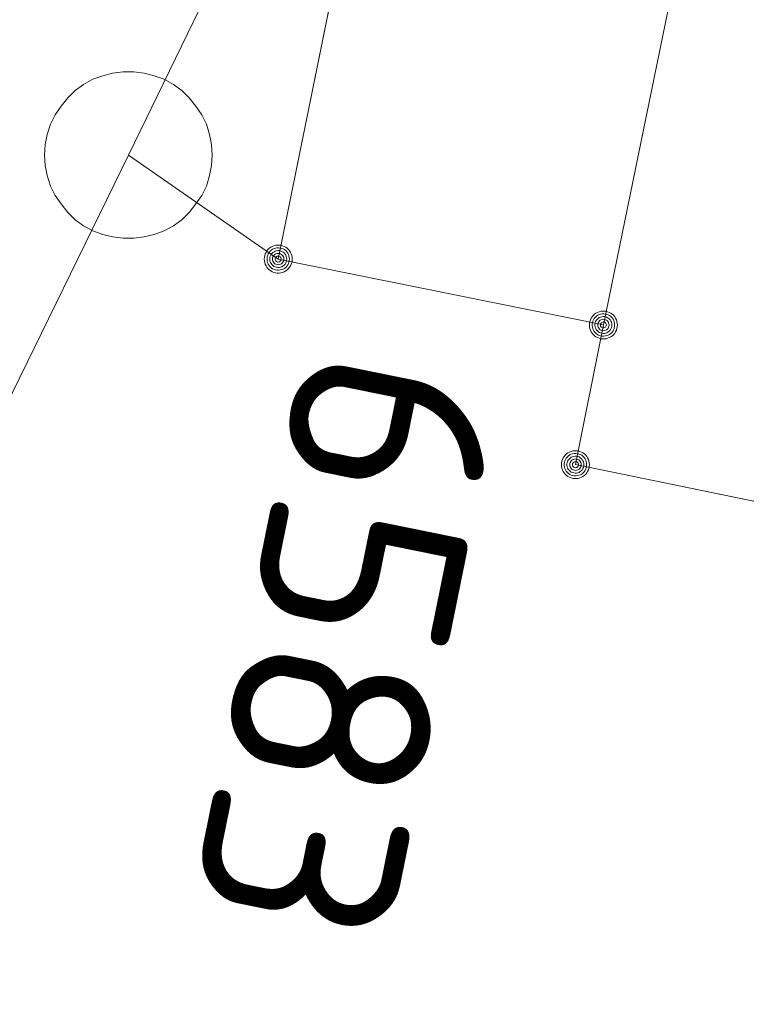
# Model space of a CAD drawing. Header units: metres. Extents: x 3425540 to 3446143, y 5432760 to 5444637.
# Tile 648 of 656: x 3444864.34 to 3444870.85, y 5435862.35 to 5435871.16. Entities that reach past the tile are written whole.
import ezdxf

# ---------------------------------------------------------------- set-up
doc = ezdxf.new("R2010")
doc.units = ezdxf.units.M
doc.layers.add('B_Bestand', color=9, linetype='Continuous', lineweight=18)
doc.layers.add('B_Flurgrenzen', color=9, linetype='Continuous', lineweight=18)
doc.styles.get("Standard").update_dxf_attribs({"font": 'isocpeur.ttf'})

msp = doc.modelspace()

# ---------------------------------------------------------------- linework, layer by layer
at = {"layer": 'B_Bestand'}
for points in [[(3444870.4779, 5435872.8672), (3444870.7279, 5435874.1172), (3444867.8079, 5435874.6872), (3444866.6579, 5435869.0172), (3444869.5679, 5435868.4272)], [(3444873.1479, 5435871.0172), (3444873.3979, 5435872.2672), (3444870.4779, 5435872.8672), (3444869.5679, 5435868.4272), (3444869.3179, 5435867.1772), (3444872.2479, 5435866.5772)]]:
    msp.add_lwpolyline(points, dxfattribs=at)
at = {"layer": 'B_Flurgrenzen'}
for p, q in [((3444865.3179, 5435869.9472), (3444875.0569, 5435889.9472)), ((3444866.6579, 5435869.0172), (3444867.8079, 5435874.6872)), ((3444869.5679, 5435868.4272), (3444870.4779, 5435872.8672)), ((3444854.4579, 5435847.7372), (3444865.3179, 5435869.9472)), ((3444865.3179, 5435869.9472), (3444866.6579, 5435869.0172)), ((3444866.6579, 5435869.0172), (3444869.5679, 5435868.4272)), ((3444869.3179, 5435867.1772), (3444869.5679, 5435868.4272)), ((3444869.3179, 5435867.1772), (3444872.2479, 5435866.5772))]:
    msp.add_line(p, q, dxfattribs=at)
for points in [[(3444866.0679, 5435869.9472), (3444866.0619, 5435870.0412), (3444866.0439, 5435870.1302), (3444866.0149, 5435870.2252), (3444865.9739, 5435870.3072), (3444865.9199, 5435870.3842), (3444865.8609, 5435870.4612), (3444865.7959, 5435870.5262), (3444865.7199, 5435870.5792), (3444865.6369, 5435870.6262), (3444865.5479, 5435870.6562), (3444865.4599, 5435870.6792), (3444865.3649, 5435870.6912), (3444865.2709, 5435870.6912), (3444865.1759, 5435870.6792), (3444865.0879, 5435870.6562), (3444864.9989, 5435870.6262), (3444864.9159, 5435870.5792), (3444864.8399, 5435870.5262), (3444864.7749, 5435870.4612), (3444864.7159, 5435870.3842), (3444864.6619, 5435870.3072), (3444864.6209, 5435870.2252), (3444864.5919, 5435870.1302), (3444864.5739, 5435870.0412), (3444864.5679, 5435869.9472), (3444864.5739, 5435869.8532), (3444864.5919, 5435869.7642), (3444864.6209, 5435869.6692), (3444864.6619, 5435869.5872), (3444864.7159, 5435869.5102), (3444864.7749, 5435869.4332), (3444864.8399, 5435869.3682), (3444864.9159, 5435869.3152), (3444864.9989, 5435869.2682), (3444865.0879, 5435869.2382), (3444865.1759, 5435869.2152), (3444865.2709, 5435869.2032), (3444865.3649, 5435869.2032), (3444865.4599, 5435869.2152), (3444865.5479, 5435869.2382), (3444865.6369, 5435869.2682), (3444865.7199, 5435869.3152), (3444865.7959, 5435869.3682), (3444865.8609, 5435869.4332), (3444865.9199, 5435869.5102), (3444865.9739, 5435869.5872), (3444866.0149, 5435869.6692), (3444866.0439, 5435869.7642), (3444866.0619, 5435869.8532), (3444866.0679, 5435869.9472)], [(3444866.7829, 5435869.0172), (3444866.7819, 5435869.0332), (3444866.7789, 5435869.0482), (3444866.7739, 5435869.0632), (3444866.7669, 5435869.0772), (3444866.7589, 5435869.0912), (3444866.7499, 5435869.1032), (3444866.7379, 5435869.1132), (3444866.7249, 5435869.1222), (3444866.7109, 5435869.1302), (3444866.6959, 5435869.1362), (3444866.6819, 5435869.1402), (3444866.6659, 5435869.1422), (3444866.6499, 5435869.1422), (3444866.6339, 5435869.1402), (3444866.6199, 5435869.1362), (3444866.6049, 5435869.1302), (3444866.5909, 5435869.1222), (3444866.5779, 5435869.1132), (3444866.5659, 5435869.1032), (3444866.5569, 5435869.0912), (3444866.5489, 5435869.0772), (3444866.5419, 5435869.0632), (3444866.5369, 5435869.0482), (3444866.5339, 5435869.0332), (3444866.5329, 5435869.0172), (3444866.5339, 5435869.0012), (3444866.5369, 5435868.9862), (3444866.5419, 5435868.9712), (3444866.5489, 5435868.9572), (3444866.5569, 5435868.9432), (3444866.5659, 5435868.9312), (3444866.5779, 5435868.9212), (3444866.5909, 5435868.9122), (3444866.6049, 5435868.9042), (3444866.6199, 5435868.8982), (3444866.6339, 5435868.8942), (3444866.6499, 5435868.8922), (3444866.6659, 5435868.8922), (3444866.6819, 5435868.8942), (3444866.6959, 5435868.8982), (3444866.7109, 5435868.9042), (3444866.7249, 5435868.9122), (3444866.7379, 5435868.9212), (3444866.7499, 5435868.9312), (3444866.7589, 5435868.9432), (3444866.7669, 5435868.9572), (3444866.7739, 5435868.9712), (3444866.7789, 5435868.9862), (3444866.7819, 5435869.0012), (3444866.7829, 5435869.0172)], [(3444866.7579, 5435869.0172), (3444866.7569, 5435869.0312), (3444866.7539, 5435869.0452), (3444866.7499, 5435869.0572), (3444866.7439, 5435869.0702), (3444866.7349, 5435869.0822), (3444866.7249, 5435869.0922), (3444866.7139, 5435869.1012), (3444866.7019, 5435869.1082), (3444866.6889, 5435869.1122), (3444866.6759, 5435869.1152), (3444866.6619, 5435869.1172), (3444866.6469, 5435869.1162), (3444866.6329, 5435869.1142), (3444866.6209, 5435869.1112), (3444866.6079, 5435869.1042), (3444866.5959, 5435869.0962), (3444866.5859, 5435869.0872), (3444866.5759, 5435869.0762), (3444866.5689, 5435869.0642), (3444866.5639, 5435869.0512), (3444866.5599, 5435869.0382), (3444866.5579, 5435869.0242), (3444866.5579, 5435869.0102), (3444866.5599, 5435868.9962), (3444866.5639, 5435868.9832), (3444866.5689, 5435868.9702), (3444866.5759, 5435868.9582), (3444866.5859, 5435868.9472), (3444866.5959, 5435868.9382), (3444866.6079, 5435868.9302), (3444866.6209, 5435868.9232), (3444866.6329, 5435868.9202), (3444866.6469, 5435868.9182), (3444866.6619, 5435868.9172), (3444866.6759, 5435868.9192), (3444866.6889, 5435868.9222), (3444866.7019, 5435868.9262), (3444866.7139, 5435868.9332), (3444866.7249, 5435868.9422), (3444866.7349, 5435868.9522), (3444866.7439, 5435868.9642), (3444866.7499, 5435868.9772), (3444866.7539, 5435868.9892), (3444866.7569, 5435869.0032), (3444866.7579, 5435869.0172)], [(3444866.7339, 5435869.0172), (3444866.7329, 5435869.0292), (3444866.7299, 5435869.0412), (3444866.7249, 5435869.0522), (3444866.7189, 5435869.0622), (3444866.7099, 5435869.0722), (3444866.7009, 5435869.0792), (3444866.6899, 5435869.0862), (3444866.6789, 5435869.0902), (3444866.6669, 5435869.0922), (3444866.6549, 5435869.0932), (3444866.6429, 5435869.0912), (3444866.6309, 5435869.0882), (3444866.6209, 5435869.0832), (3444866.6099, 5435869.0762), (3444866.6009, 5435869.0672), (3444866.5939, 5435869.0572), (3444866.5879, 5435869.0472), (3444866.5839, 5435869.0352), (3444866.5819, 5435869.0232), (3444866.5819, 5435869.0112), (3444866.5839, 5435868.9992), (3444866.5879, 5435868.9872), (3444866.5939, 5435868.9772), (3444866.6009, 5435868.9672), (3444866.6099, 5435868.9582), (3444866.6199, 5435868.9512), (3444866.6309, 5435868.9462), (3444866.6429, 5435868.9432), (3444866.6549, 5435868.9412), (3444866.6669, 5435868.9422), (3444866.6789, 5435868.9442), (3444866.6899, 5435868.9482), (3444866.7009, 5435868.9552), (3444866.7099, 5435868.9622), (3444866.7189, 5435868.9722), (3444866.7249, 5435868.9822), (3444866.7299, 5435868.9932), (3444866.7329, 5435869.0052), (3444866.7339, 5435869.0172)], [(3444866.7089, 5435869.0172), (3444866.7079, 5435869.0272), (3444866.7049, 5435869.0372), (3444866.6999, 5435869.0462), (3444866.6939, 5435869.0532), (3444866.6869, 5435869.0592), (3444866.6779, 5435869.0642), (3444866.6679, 5435869.0672), (3444866.6579, 5435869.0682), (3444866.6479, 5435869.0672), (3444866.6379, 5435869.0642), (3444866.6289, 5435869.0592), (3444866.6219, 5435869.0532), (3444866.6159, 5435869.0462), (3444866.6109, 5435869.0372), (3444866.6079, 5435869.0272), (3444866.6069, 5435869.0172), (3444866.6079, 5435869.0072), (3444866.6109, 5435868.9972), (3444866.6159, 5435868.9882), (3444866.6219, 5435868.9812), (3444866.6289, 5435868.9752), (3444866.6379, 5435868.9702), (3444866.6479, 5435868.9672), (3444866.6579, 5435868.9662), (3444866.6679, 5435868.9672), (3444866.6779, 5435868.9702), (3444866.6869, 5435868.9752), (3444866.6939, 5435868.9812), (3444866.6999, 5435868.9882), (3444866.7049, 5435868.9972), (3444866.7079, 5435869.0072), (3444866.7089, 5435869.0172)], [(3444866.6849, 5435869.0172), (3444866.6839, 5435869.0242), (3444866.6809, 5435869.0312), (3444866.6759, 5435869.0372), (3444866.6699, 5435869.0412), (3444866.6629, 5435869.0432), (3444866.6559, 5435869.0442), (3444866.6489, 5435869.0422), (3444866.6419, 5435869.0392), (3444866.6369, 5435869.0342), (3444866.6329, 5435869.0282), (3444866.6309, 5435869.0212), (3444866.6309, 5435869.0132), (3444866.6329, 5435869.0062), (3444866.6369, 5435869.0002), (3444866.6419, 5435868.9952), (3444866.6489, 5435868.9922), (3444866.6559, 5435868.9902), (3444866.6629, 5435868.9912), (3444866.6699, 5435868.9932), (3444866.6759, 5435868.9972), (3444866.6809, 5435869.0032), (3444866.6839, 5435869.0102), (3444866.6849, 5435869.0172)], [(3444869.6929, 5435868.4272), (3444869.6919, 5435868.4432), (3444869.6889, 5435868.4582), (3444869.6839, 5435868.4732), (3444869.6769, 5435868.4872), (3444869.6689, 5435868.5012), (3444869.6599, 5435868.5132), (3444869.6479, 5435868.5232), (3444869.6349, 5435868.5322), (3444869.6209, 5435868.5402), (3444869.6059, 5435868.5462), (3444869.5919, 5435868.5502), (3444869.5759, 5435868.5522), (3444869.5599, 5435868.5522), (3444869.5439, 5435868.5502), (3444869.5299, 5435868.5462), (3444869.5149, 5435868.5402), (3444869.5009, 5435868.5322), (3444869.4879, 5435868.5232), (3444869.4759, 5435868.5132), (3444869.4669, 5435868.5012), (3444869.4589, 5435868.4872), (3444869.4519, 5435868.4732), (3444869.4469, 5435868.4582), (3444869.4439, 5435868.4432), (3444869.4429, 5435868.4272), (3444869.4439, 5435868.4112), (3444869.4469, 5435868.3962), (3444869.4519, 5435868.3812), (3444869.4589, 5435868.3672), (3444869.4669, 5435868.3532), (3444869.4759, 5435868.3412), (3444869.4879, 5435868.3312), (3444869.5009, 5435868.3222), (3444869.5149, 5435868.3142), (3444869.5299, 5435868.3082), (3444869.5439, 5435868.3042), (3444869.5599, 5435868.3022), (3444869.5759, 5435868.3022), (3444869.5919, 5435868.3042), (3444869.6059, 5435868.3082), (3444869.6209, 5435868.3142), (3444869.6349, 5435868.3222), (3444869.6479, 5435868.3312), (3444869.6599, 5435868.3412), (3444869.6689, 5435868.3532), (3444869.6769, 5435868.3672), (3444869.6839, 5435868.3812), (3444869.6889, 5435868.3962), (3444869.6919, 5435868.4112), (3444869.6929, 5435868.4272)], [(3444869.6679, 5435868.4272), (3444869.6669, 5435868.4412), (3444869.6639, 5435868.4552), (3444869.6599, 5435868.4672), (3444869.6539, 5435868.4802), (3444869.6449, 5435868.4922), (3444869.6349, 5435868.5022), (3444869.6239, 5435868.5112), (3444869.6119, 5435868.5182), (3444869.5989, 5435868.5222), (3444869.5859, 5435868.5252), (3444869.5719, 5435868.5272), (3444869.5569, 5435868.5262), (3444869.5429, 5435868.5242), (3444869.5309, 5435868.5212), (3444869.5179, 5435868.5142), (3444869.5059, 5435868.5062), (3444869.4959, 5435868.4972), (3444869.4859, 5435868.4862), (3444869.4789, 5435868.4742), (3444869.4739, 5435868.4612), (3444869.4699, 5435868.4482), (3444869.4679, 5435868.4342), (3444869.4679, 5435868.4202), (3444869.4699, 5435868.4062), (3444869.4739, 5435868.3932), (3444869.4789, 5435868.3802), (3444869.4859, 5435868.3682), (3444869.4959, 5435868.3572), (3444869.5059, 5435868.3482), (3444869.5179, 5435868.3402), (3444869.5309, 5435868.3332), (3444869.5429, 5435868.3302), (3444869.5569, 5435868.3282), (3444869.5719, 5435868.3272), (3444869.5859, 5435868.3292), (3444869.5989, 5435868.3322), (3444869.6119, 5435868.3362), (3444869.6239, 5435868.3432), (3444869.6349, 5435868.3522), (3444869.6449, 5435868.3622), (3444869.6539, 5435868.3742), (3444869.6599, 5435868.3872), (3444869.6639, 5435868.3992), (3444869.6669, 5435868.4132), (3444869.6679, 5435868.4272)], [(3444869.6439, 5435868.4272), (3444869.6429, 5435868.4392), (3444869.6399, 5435868.4512), (3444869.6349, 5435868.4622), (3444869.6289, 5435868.4722), (3444869.6199, 5435868.4822), (3444869.6109, 5435868.4892), (3444869.5999, 5435868.4962), (3444869.5889, 5435868.5002), (3444869.5769, 5435868.5022), (3444869.5649, 5435868.5032), (3444869.5529, 5435868.5012), (3444869.5409, 5435868.4982), (3444869.5309, 5435868.4932), (3444869.5199, 5435868.4862), (3444869.5109, 5435868.4772), (3444869.5039, 5435868.4672), (3444869.4979, 5435868.4572), (3444869.4939, 5435868.4452), (3444869.4919, 5435868.4332), (3444869.4919, 5435868.4212), (3444869.4939, 5435868.4092), (3444869.4979, 5435868.3972), (3444869.5039, 5435868.3872), (3444869.5109, 5435868.3772), (3444869.5199, 5435868.3682), (3444869.5299, 5435868.3612), (3444869.5409, 5435868.3562), (3444869.5529, 5435868.3532), (3444869.5649, 5435868.3512), (3444869.5769, 5435868.3522), (3444869.5889, 5435868.3542), (3444869.5999, 5435868.3582), (3444869.6109, 5435868.3652), (3444869.6199, 5435868.3722), (3444869.6289, 5435868.3822), (3444869.6349, 5435868.3922), (3444869.6399, 5435868.4032), (3444869.6429, 5435868.4152), (3444869.6439, 5435868.4272)], [(3444869.6189, 5435868.4272), (3444869.6179, 5435868.4372), (3444869.6149, 5435868.4472), (3444869.6099, 5435868.4562), (3444869.6039, 5435868.4632), (3444869.5969, 5435868.4692), (3444869.5879, 5435868.4742), (3444869.5779, 5435868.4772), (3444869.5679, 5435868.4782), (3444869.5579, 5435868.4772), (3444869.5479, 5435868.4742), (3444869.5389, 5435868.4692), (3444869.5319, 5435868.4632), (3444869.5259, 5435868.4562), (3444869.5209, 5435868.4472), (3444869.5179, 5435868.4372), (3444869.5169, 5435868.4272), (3444869.5179, 5435868.4172), (3444869.5209, 5435868.4072), (3444869.5259, 5435868.3982), (3444869.5319, 5435868.3912), (3444869.5389, 5435868.3852), (3444869.5479, 5435868.3802), (3444869.5579, 5435868.3772), (3444869.5679, 5435868.3762), (3444869.5779, 5435868.3772), (3444869.5879, 5435868.3802), (3444869.5969, 5435868.3852), (3444869.6039, 5435868.3912), (3444869.6099, 5435868.3982), (3444869.6149, 5435868.4072), (3444869.6179, 5435868.4172), (3444869.6189, 5435868.4272)], [(3444869.5949, 5435868.4272), (3444869.5939, 5435868.4342), (3444869.5909, 5435868.4412), (3444869.5859, 5435868.4472), (3444869.5799, 5435868.4512), (3444869.5729, 5435868.4532), (3444869.5659, 5435868.4542), (3444869.5589, 5435868.4522), (3444869.5519, 5435868.4492), (3444869.5469, 5435868.4442), (3444869.5429, 5435868.4382), (3444869.5409, 5435868.4312), (3444869.5409, 5435868.4232), (3444869.5429, 5435868.4162), (3444869.5469, 5435868.4102), (3444869.5519, 5435868.4052), (3444869.5589, 5435868.4022), (3444869.5659, 5435868.4002), (3444869.5729, 5435868.4012), (3444869.5799, 5435868.4032), (3444869.5859, 5435868.4072), (3444869.5909, 5435868.4132), (3444869.5939, 5435868.4202), (3444869.5949, 5435868.4272)], [(3444869.4429, 5435867.1772), (3444869.4419, 5435867.1932), (3444869.4389, 5435867.2082), (3444869.4339, 5435867.2232), (3444869.4269, 5435867.2372), (3444869.4189, 5435867.2512), (3444869.4099, 5435867.2632), (3444869.3979, 5435867.2732), (3444869.3849, 5435867.2822), (3444869.3709, 5435867.2902), (3444869.3559, 5435867.2962), (3444869.3419, 5435867.3002), (3444869.3259, 5435867.3022), (3444869.3099, 5435867.3022), (3444869.2939, 5435867.3002), (3444869.2799, 5435867.2962), (3444869.2649, 5435867.2902), (3444869.2509, 5435867.2822), (3444869.2379, 5435867.2732), (3444869.2259, 5435867.2632), (3444869.2169, 5435867.2512), (3444869.2089, 5435867.2372), (3444869.2019, 5435867.2232), (3444869.1969, 5435867.2082), (3444869.1939, 5435867.1932), (3444869.1929, 5435867.1772), (3444869.1939, 5435867.1612), (3444869.1969, 5435867.1462), (3444869.2019, 5435867.1312), (3444869.2089, 5435867.1172), (3444869.2169, 5435867.1032), (3444869.2259, 5435867.0912), (3444869.2379, 5435867.0812), (3444869.2509, 5435867.0722), (3444869.2649, 5435867.0642), (3444869.2799, 5435867.0582), (3444869.2939, 5435867.0542), (3444869.3099, 5435867.0522), (3444869.3259, 5435867.0522), (3444869.3419, 5435867.0542), (3444869.3559, 5435867.0582), (3444869.3709, 5435867.0642), (3444869.3849, 5435867.0722), (3444869.3979, 5435867.0812), (3444869.4099, 5435867.0912), (3444869.4189, 5435867.1032), (3444869.4269, 5435867.1172), (3444869.4339, 5435867.1312), (3444869.4389, 5435867.1462), (3444869.4419, 5435867.1612), (3444869.4429, 5435867.1772)], [(3444869.4179, 5435867.1772), (3444869.4169, 5435867.1912), (3444869.4139, 5435867.2052), (3444869.4099, 5435867.2172), (3444869.4039, 5435867.2302), (3444869.3949, 5435867.2422), (3444869.3849, 5435867.2522), (3444869.3739, 5435867.2612), (3444869.3619, 5435867.2682), (3444869.3489, 5435867.2722), (3444869.3359, 5435867.2752), (3444869.3219, 5435867.2772), (3444869.3069, 5435867.2762), (3444869.2929, 5435867.2742), (3444869.2809, 5435867.2712), (3444869.2679, 5435867.2642), (3444869.2559, 5435867.2562), (3444869.2459, 5435867.2472), (3444869.2359, 5435867.2362), (3444869.2289, 5435867.2242), (3444869.2239, 5435867.2112), (3444869.2199, 5435867.1982), (3444869.2179, 5435867.1842), (3444869.2179, 5435867.1702), (3444869.2199, 5435867.1562), (3444869.2239, 5435867.1432), (3444869.2289, 5435867.1302), (3444869.2359, 5435867.1182), (3444869.2459, 5435867.1072), (3444869.2559, 5435867.0982), (3444869.2679, 5435867.0902), (3444869.2809, 5435867.0832), (3444869.2929, 5435867.0802), (3444869.3069, 5435867.0782), (3444869.3219, 5435867.0772), (3444869.3359, 5435867.0792), (3444869.3489, 5435867.0822), (3444869.3619, 5435867.0862), (3444869.3739, 5435867.0932), (3444869.3849, 5435867.1022), (3444869.3949, 5435867.1122), (3444869.4039, 5435867.1242), (3444869.4099, 5435867.1372), (3444869.4139, 5435867.1492), (3444869.4169, 5435867.1632), (3444869.4179, 5435867.1772)], [(3444869.3939, 5435867.1772), (3444869.3929, 5435867.1892), (3444869.3899, 5435867.2012), (3444869.3849, 5435867.2122), (3444869.3789, 5435867.2222), (3444869.3699, 5435867.2322), (3444869.3609, 5435867.2392), (3444869.3499, 5435867.2462), (3444869.3389, 5435867.2502), (3444869.3269, 5435867.2522), (3444869.3149, 5435867.2532), (3444869.3029, 5435867.2512), (3444869.2909, 5435867.2482), (3444869.2809, 5435867.2432), (3444869.2699, 5435867.2362), (3444869.2609, 5435867.2272), (3444869.2539, 5435867.2172), (3444869.2479, 5435867.2072), (3444869.2439, 5435867.1952), (3444869.2419, 5435867.1832), (3444869.2419, 5435867.1712), (3444869.2439, 5435867.1592), (3444869.2479, 5435867.1472), (3444869.2539, 5435867.1372), (3444869.2609, 5435867.1272), (3444869.2699, 5435867.1182), (3444869.2799, 5435867.1112), (3444869.2909, 5435867.1062), (3444869.3029, 5435867.1032), (3444869.3149, 5435867.1012), (3444869.3269, 5435867.1022), (3444869.3389, 5435867.1042), (3444869.3499, 5435867.1082), (3444869.3609, 5435867.1152), (3444869.3699, 5435867.1222), (3444869.3789, 5435867.1322), (3444869.3849, 5435867.1422), (3444869.3899, 5435867.1532), (3444869.3929, 5435867.1652), (3444869.3939, 5435867.1772)], [(3444869.3689, 5435867.1772), (3444869.3679, 5435867.1872), (3444869.3649, 5435867.1972), (3444869.3599, 5435867.2062), (3444869.3539, 5435867.2132), (3444869.3469, 5435867.2192), (3444869.3379, 5435867.2242), (3444869.3279, 5435867.2272), (3444869.3179, 5435867.2282), (3444869.3079, 5435867.2272), (3444869.2979, 5435867.2242), (3444869.2889, 5435867.2192), (3444869.2819, 5435867.2132), (3444869.2759, 5435867.2062), (3444869.2709, 5435867.1972), (3444869.2679, 5435867.1872), (3444869.2669, 5435867.1772), (3444869.2679, 5435867.1672), (3444869.2709, 5435867.1572), (3444869.2759, 5435867.1482), (3444869.2819, 5435867.1412), (3444869.2889, 5435867.1352), (3444869.2979, 5435867.1302), (3444869.3079, 5435867.1272), (3444869.3179, 5435867.1262), (3444869.3279, 5435867.1272), (3444869.3379, 5435867.1302), (3444869.3469, 5435867.1352), (3444869.3539, 5435867.1412), (3444869.3599, 5435867.1482), (3444869.3649, 5435867.1572), (3444869.3679, 5435867.1672), (3444869.3689, 5435867.1772)], [(3444869.3449, 5435867.1772), (3444869.3439, 5435867.1842), (3444869.3409, 5435867.1912), (3444869.3359, 5435867.1972), (3444869.3299, 5435867.2012), (3444869.3229, 5435867.2032), (3444869.3159, 5435867.2042), (3444869.3089, 5435867.2022), (3444869.3019, 5435867.1992), (3444869.2969, 5435867.1942), (3444869.2929, 5435867.1882), (3444869.2909, 5435867.1812), (3444869.2909, 5435867.1732), (3444869.2929, 5435867.1662), (3444869.2969, 5435867.1602), (3444869.3019, 5435867.1552), (3444869.3089, 5435867.1522), (3444869.3159, 5435867.1502), (3444869.3229, 5435867.1512), (3444869.3299, 5435867.1532), (3444869.3359, 5435867.1572), (3444869.3409, 5435867.1632), (3444869.3439, 5435867.1702), (3444869.3449, 5435867.1772)]]:
    msp.add_lwpolyline(points, dxfattribs=at)

# ---------------------------------------------------------------- texts
msp.add_text('6583', height=1.8, rotation=258.5303, dxfattribs=at).set_placement((3444866.8979, 5435868.3022))

doc.saveas('drawing.dxf')
